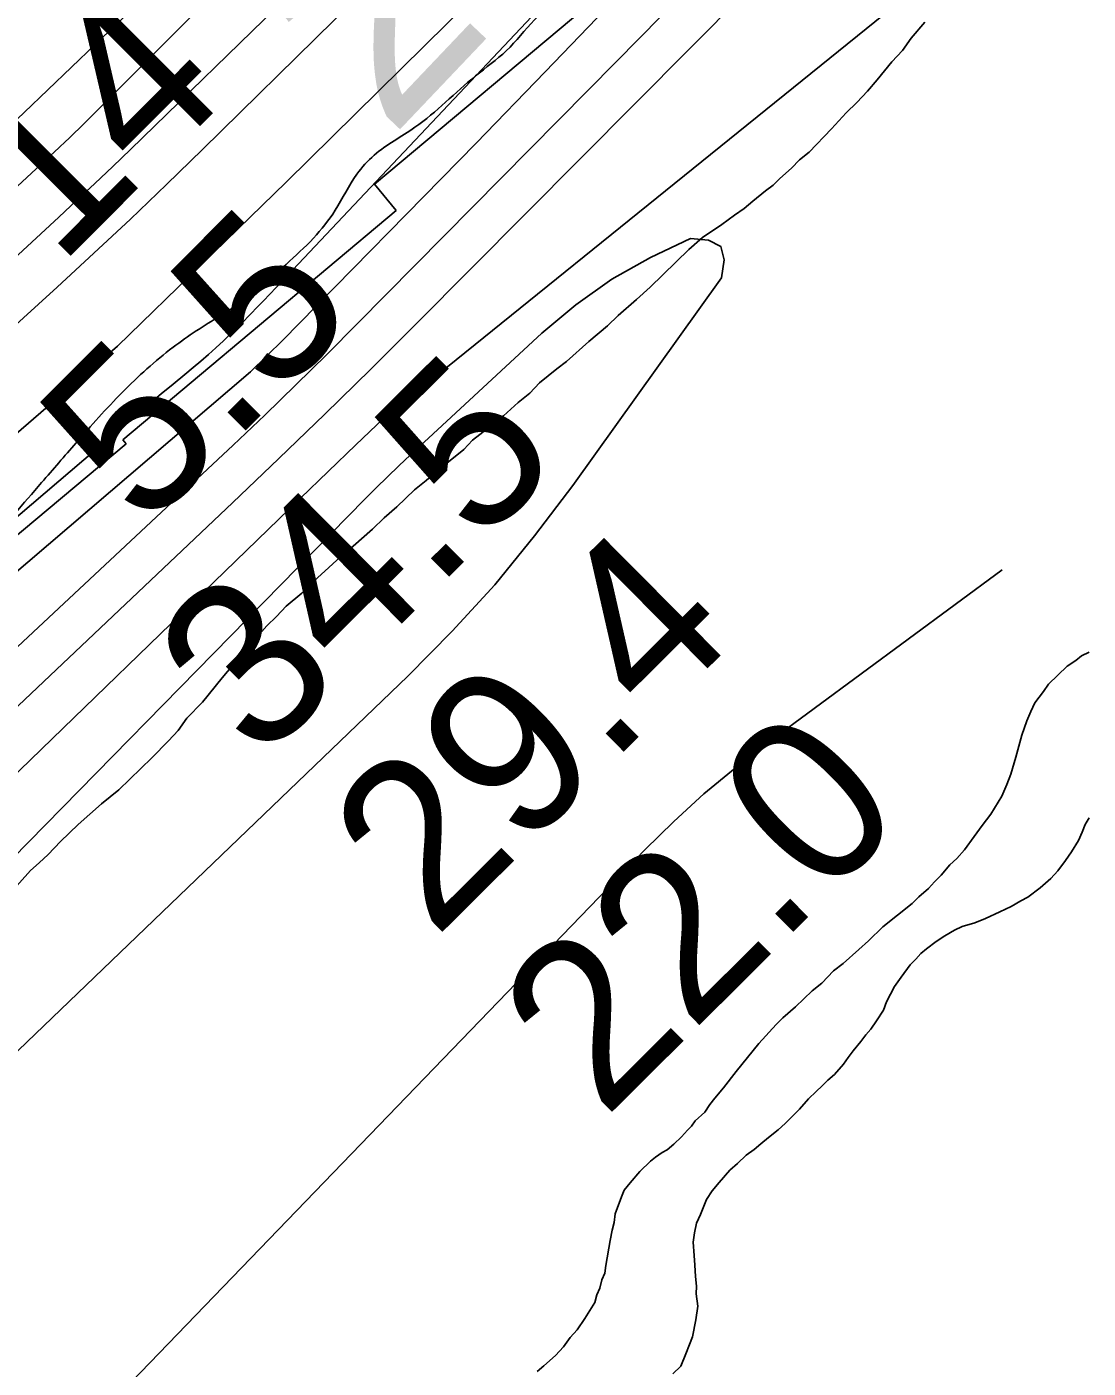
# Model space of a CAD drawing. Extents: x 3424494 to 3462436, y 522220 to 547718.
# Drawn here: x 3451934 to 3452364, y 544070 to 544612 of the extents above; entities that cross this region are included whole.
import ezdxf

# ---------------------------------------------------------------- set-up
doc = ezdxf.new("R2010")
doc.units = 0
for name, color, linetype in [('V-RIVR-EDGE', 7, 'Continuous'), ('V-RIVR-IDEN', 7, 'Continuous'), ('V-RIVR-RANG', 7, 'Continuous'), ('V-RRAP-RVMT', 7, 'Continuous'), ('V-SITE-VEGE', 7, 'Continuous'), ('V-TOPO-DPTH', 7, 'Continuous'), ('V-TOPO-MAJR', 7, 'Continuous'), ('V-TOPO-MINR', 7, 'Continuous'), ('V-TOPO-SHOR', 7, 'Continuous'), ('V-TOPO-WATR', 7, 'Continuous')]:
    doc.layers.add(name, color=color, linetype=linetype)

msp = doc.modelspace()

# ---------------------------------------------------------------- linework, layer by layer
at = {"layer": 'V-RIVR-EDGE'}
msp.add_spline([(3451747.96, 544260.87), (3451764.43, 544271.06), (3451791.53, 544289.64), (3451819.74, 544315.16), (3451836.97, 544333.39), (3451853.45, 544346.51), (3451865.54, 544357.45), (3451883.86, 544373.49), (3451891.92, 544381.88), (3451901.81, 544389.53), (3451915.36, 544400.1), (3451929.29, 544415.41), (3451940.29, 544428.18), (3451954.22, 544444.23), (3451972.91, 544464.66), (3451993.43, 544482.88), (3452012.47, 544495.63), (3452023.82, 544502.91), (3452039.2, 544516.4), (3452050.19, 544526.97), (3452059, 544538.28), (3452067.8, 544552.88), (3452074.77, 544560.54), (3452091.25, 544571.83), (3452115.79, 544592.61), (3452128.24, 544602.81), (3452139.61, 544615.22), (3452154.99, 544628.34), (3452167.45, 544638.54), (3452179.91, 544650.94), (3452198.23, 544669.17), (3452207.76, 544682.31), (3452220.59, 544695.07), (3452238.55, 544714.03), (3452251.01, 544727.53), (3452258.34, 544734.82), (3452278.14, 544758.53), (3452293.17, 544775.68), (3452312.59, 544794.64), (3452329.81, 544810.68), (3452335.32, 544823.09), (3452349.99, 544839.51), (3452364.66, 544859.21), (3452384.08, 544880), (3452409.39, 544913.93), (3452420.76, 544928.89), (3452427.37, 544943.5), (3452428.88, 544959.21), (3452432.18, 544966.52), (3452437.68, 544973.45), (3452456.74, 544992.04), (3452476.89, 545011.73), (3452493.01, 545024.85), (3452500.7, 545030.32), (3452509.5, 545041.99), (3452516.47, 545052.21), (3452530.39, 545063.14), (3452544.67, 545071.15), (3452550.54, 545081.01), (3452571.81, 545108.37), (3452596, 545136.09), (3452616.89, 545156.88), (3452640.71, 545180.58), (3452668.57, 545210.48), (3452708.14, 545250.6), (3452727.19, 545267), (3452748.79, 545279.37), (3452766.73, 545292.12), (3452778.47, 545308.18), (3452791.66, 545319.11), (3452841.45, 545350.79), (3452868.2, 545377.05), (3452890.55, 545399.29), (3452902.64, 545409.13), (3452913.27, 545420.07), (3452931.57, 545429.89), (3452944.76, 545441.19), (3452999.71, 545489.31), (3453027.19, 545515.56), (3453068.96, 545555.67), (3453103.42, 545592.5), (3453125.8, 545625.71), (3453154.38, 545652.33), (3453181.86, 545679.68), (3453207.5, 545702.28), (3453239.38, 545730.71), (3453267.68, 545752.5)], degree=3, dxfattribs=at)
at = {"layer": 'V-RRAP-RVMT'}
for p, q in [((3452188.48, 544644.03), (3452074.87, 544548.85)), ((3452074.87, 544548.85), (3452083.72, 544538.21)), ((3452083.72, 544538.21), (3451973.13, 544445.52)), ((3451973.13, 544445.52), (3451974.45, 544443.92)), ((3451974.45, 544443.92), (3451866.64, 544353.59))]:
    msp.add_line(p, q, dxfattribs=at)
at = {"layer": 'V-SITE-VEGE'}
for points in [[(3451939.33, 544274.41), (3451942.87, 544277.82), (3451947.98, 544283.15), (3451955.05, 544289.99), (3451964.47, 544298.33), (3451971.52, 544304.01), (3451984.88, 544316.93), (3451991.57, 544323.77), (3451995.5, 544327.96), (3451999.06, 544332.92), (3452005.36, 544339.39), (3452013.26, 544349.3), (3452019.17, 544356.16), (3452023.1, 544360.34), (3452026.27, 544364.54), (3452031.39, 544370.26), (3452035.32, 544374.05), (3452039.25, 544378.24), (3452045.53, 544383.54), (3452051.81, 544389.62), (3452056.52, 544393.8), (3452061.24, 544398.35), (3452066.33, 544402.52), (3452074.18, 544409.34), (3452078.89, 544413.9), (3452083.99, 544418.45), (3452091.07, 544425.29), (3452095.77, 544429.08), (3452100.08, 544432.87), (3452111.05, 544441.58), (3452114.6, 544445.38), (3452120.47, 544449.92), (3452123.22, 544452.58), (3452127.13, 544455.22), (3452133.02, 544460.53), (3452137.72, 544464.32), (3452141.65, 544468.5), (3452148.71, 544474.18), (3452152.62, 544477.21), (3452161.65, 544485.17), (3452169.1, 544491.62), (3452173.42, 544495.8), (3452180.87, 544502.24), (3452186.37, 544507.17), (3452202.08, 544522.37), (3452207.58, 544527.3), (3452215.4, 544532.58), (3452220.48, 544536.36), (3452224.39, 544539), (3452227.92, 544542.03), (3452233.02, 544546.2), (3452236.15, 544548.46), (3452238.9, 544551.12), (3452243.61, 544555.3), (3452246.76, 544558.72), (3452250.67, 544561.75), (3452259.72, 544571.26), (3452265.63, 544577.73), (3452269.95, 544581.91), (3452274.28, 544586.47), (3452278.22, 544591.04), (3452284.15, 544598.29), (3452288.47, 544602.85), (3452292.03, 544607.82), (3452297.55, 544614.3)], [(3452363.99, 544359.63), (3452360.88, 544358.13), (3452358.52, 544356.24), (3452355.01, 544353.98), (3452347.54, 544346.76), (3452345.56, 544343.7), (3452342, 544339.12), (3452340.4, 544335.67), (3452338.79, 544331.83), (3452336.76, 544326.07), (3452334.29, 544317.22), (3452332.24, 544310.3), (3452330.62, 544306.08), (3452328.61, 544301.47), (3452324.24, 544294.2), (3452320.68, 544289.62), (3452317.52, 544285.04), (3452313.56, 544279.7), (3452310.41, 544276.27), (3452307.66, 544273.61), (3452304.11, 544269.42), (3452301.36, 544266.76), (3452299, 544264.09), (3452295.07, 544260.68), (3452292.32, 544258.02), (3452280.57, 544248.56), (3452274.68, 544242.86), (3452270.75, 544239.45), (3452264.47, 544233.76), (3452260.55, 544230.73), (3452255.83, 544225.79), (3452251.92, 544222.76), (3452245.24, 544216.3), (3452240.14, 544211.75), (3452237.39, 544209.09), (3452230.3, 544201.48), (3452221.22, 544190.04), (3452216.09, 544183.55), (3452212.54, 544179.36), (3452210.56, 544176.69), (3452208.58, 544173.63), (3452204.65, 544170.21), (3452203.07, 544167.93), (3452201.5, 544166.41), (3452199.13, 544163.74), (3452195.99, 544160.7), (3452193.24, 544158.43), (3452191.29, 544157.3), (3452188.56, 544155.41), (3452186.6, 544153.9), (3452182.27, 544149.72), (3452178.33, 544145.15), (3452175.96, 544142.1), (3452174.76, 544139.41), (3452172.32, 544132.5), (3452171.88, 544129.03), (3452171.05, 544125.95), (3452170.21, 544121.71), (3452168.49, 544111.69), (3452168.06, 544108.6), (3452166.85, 544105.92), (3452166.02, 544102.46), (3452164.81, 544099.77), (3452163.99, 544096.69), (3452160.02, 544090.19), (3452156.85, 544085.6), (3452154.09, 544082.56), (3452151.32, 544078.74), (3452148.17, 544075.31), (3452143.46, 544071.14), (3452140.72, 544068.87)], [(3451927.92, 544262.62), (3451935.8, 544271.37), (3451939.33, 544274.41)]]:
    msp.add_lwpolyline(points, dxfattribs=at)
at = {"layer": 'V-TOPO-DPTH'}
for points in [[(3449093.9, 542021.38), (3449331.04, 542199.59), (3449457.3, 542301.44), (3450025.56, 542795.56), (3450435.05, 543123.19), (3450672.23, 543320.13), (3451252.5, 543851.68), (3451390.75, 543980.76), (3451645.02, 544201.5), (3451970.96, 544483.36), (3452039.23, 544549.6), (3452411.36, 544916.49), (3452437, 544957.3), (3452710.17, 545249.51), (3452887.72, 545431.27), (3453085.66, 545597.66), (3453466, 545905.53)], [(3453466, 545905.53), (3453085.66, 545597.66), (3452887.72, 545431.27), (3452710.17, 545249.51), (3452437, 544957.3), (3452411.36, 544916.49), (3452039.23, 544549.6), (3451970.96, 544483.36), (3451645.02, 544201.5), (3451390.75, 543980.76), (3451252.5, 543851.68), (3450672.23, 543320.13), (3450435.05, 543123.19), (3450025.56, 542795.56), (3449457.3, 542301.44), (3449331.04, 542199.59), (3449093.9, 542021.38)], [(3451990.69, 544632.83), (3451961.99, 544605.28), (3451933.21, 544577.82), (3451904.3, 544550.49), (3451875.3, 544523.26), (3451500.26, 544172.73), (3451455.76, 544131.38), (3451411.11, 544090.21), (3451366.23, 544049.29), (3451321.19, 544008.54), (3451281.59, 543972.92), (3451256.17, 543950.17), (3451230.68, 543927.51), (3451205.07, 543904.98), (3451179.39, 543882.53)], [(3451990.69, 544632.83), (3451961.99, 544605.28), (3451933.21, 544577.82), (3451904.3, 544550.49), (3451875.3, 544523.26), (3451500.26, 544172.73), (3451455.76, 544131.38), (3451411.11, 544090.21), (3451366.23, 544049.29), (3451321.19, 544008.54), (3451281.59, 543972.92), (3451256.17, 543950.17), (3451230.68, 543927.51), (3451205.07, 543904.98), (3451179.39, 543882.53)], [(3450119.11, 542932.37), (3450142.81, 542952.14), (3450593.39, 543327.29), (3450614.94, 543345.33), (3450636.42, 543363.44), (3450657.81, 543381.66), (3450679.14, 543399.96), (3451127.12, 543786.44), (3451148.75, 543805.23), (3451170.3, 543824.12), (3451191.72, 543843.16), (3451213.05, 543862.29), (3451252.23, 543897.68), (3451255.58, 543900.72), (3451258.91, 543903.76), (3451837.57, 544434.43), (3451868.68, 544463.06), (3451899.77, 544491.71), (3451947.3, 544535.53), (3451954.59, 544542.31), (3451961.85, 544549.13), (3451969.05, 544556), (3451976.21, 544562.91), (3452040.02, 544624.95)], [(3452040.02, 544624.95), (3451976.21, 544562.91), (3451969.05, 544556), (3451961.85, 544549.13), (3451954.59, 544542.31), (3451947.3, 544535.53), (3451899.77, 544491.71), (3451868.68, 544463.06), (3451837.57, 544434.43), (3451258.91, 543903.76), (3451255.58, 543900.72), (3451252.23, 543897.68), (3451213.05, 543862.29), (3451191.72, 543843.16), (3451170.3, 543824.12), (3451148.75, 543805.23), (3451127.12, 543786.44), (3450679.14, 543399.96), (3450657.81, 543381.66), (3450636.42, 543363.44), (3450614.94, 543345.33), (3450593.39, 543327.29), (3450142.81, 542952.14), (3450119.11, 542932.37)], [(3450383.22, 543038.64), (3450663.02, 543271.56), (3450679.73, 543285.67), (3450696.31, 543299.93), (3450712.69, 543314.43), (3450728.93, 543329.07), (3450939.3, 543521.43), (3450999.5, 543576.59), (3451059.64, 543631.82), (3451119.67, 543687.16), (3451179.64, 543742.57), (3451276.68, 543832.43), (3451288.1, 543842.94), (3451299.57, 543853.4), (3452024.81, 544472.99), (3452031.43, 544479.41), (3452037.99, 544485.91), (3452044.49, 544492.45), (3452087.9, 544536.65), (3452116, 544565.4), (3452144.01, 544594.25), (3452171.87, 544623.23)]]:
    msp.add_lwpolyline(points, dxfattribs=at)
at = {"layer": 'V-TOPO-MAJR'}
for points in [[(3450913.89, 543283.72), (3451361.63, 543767.53), (3451371.07, 543776.51), (3451380.57, 543785.42), (3451390.12, 543794.29), (3451452.12, 543851.43), (3451492.56, 543888.98), (3451612.56, 544003.03), (3452045, 544421.94), (3452056.16, 544432.7), (3452067.36, 544443.41), (3452078.61, 544454.06), (3452542.51, 544828.65)], [(3452328.85, 544392.9), (3452233.71, 544322.85), (3452220.73, 544312.78), (3452208.11, 544302.29), (3452196.03, 544291.18), (3452184.32, 544279.65), (3451687.29, 543765.05)]]:
    msp.add_lwpolyline(points, dxfattribs=at)
at = {"layer": 'V-TOPO-MINR'}
for points in [[(3451950, 544566.07), (3451951.3, 544567.31), (3451953.87, 544569.82), (3451955.15, 544571.09), (3452329.09, 544945.06)], [(3450999.17, 543601.34), (3451252.59, 543833.51), (3451270.31, 543849.66), (3451288.08, 543865.76), (3451305.92, 543881.77), (3451988.64, 544464.01), (3451993.44, 544467.98), (3451998.24, 544471.95), (3452001.53, 544474.67), (3452004.66, 544477.31), (3452007.75, 544479.99), (3452010.79, 544482.73), (3452013.79, 544485.5), (3452018.48, 544489.93), (3452019.73, 544491.13), (3452020.96, 544492.36), (3452024.92, 544496.41), (3452027.5, 544499.07), (3452030.07, 544501.73), (3452032.63, 544504.41), (3452035.17, 544507.09), (3452399.13, 544892.95)], [(3450366.28, 543108.87), (3450591.39, 543295.63), (3450621.87, 543321.08), (3450652.25, 543346.66), (3450682.47, 543372.43), (3450712.58, 543398.33), (3450781.08, 543457.62), (3450845.18, 543513.45), (3450909.05, 543569.54), (3450972.58, 543626.03), (3451035.88, 543682.77), (3451251.33, 543877.11), (3451258.45, 543883.54), (3451265.57, 543889.97), (3451272.7, 543896.4), (3451279.82, 543902.83), (3451611.84, 544202.94), (3451672.74, 544258.06), (3451946.56, 544507.2), (3451961.43, 544520.92), (3451976.21, 544534.75), (3451990.82, 544548.74), (3452005.34, 544562.84), (3452218.39, 544772.19)], [(3450965.75, 543448.33), (3451292.71, 543760.41), (3451317.59, 543783.83), (3451342.68, 543807.03), (3451368.08, 543829.88), (3451393.7, 543852.49), (3451518.48, 543961.14), (3451606.15, 544038.44), (3451693.18, 544116.46), (3451779.24, 544195.55), (3451864.64, 544275.36), (3452017.48, 544419.96), (3452036.25, 544437.87), (3452054.9, 544455.9), (3452073.39, 544474.1), (3452091.77, 544492.42), (3452357.38, 544759.56)], [(3451181.25, 543720.21), (3451207.25, 543744.34), (3451233.21, 543768.5), (3451259.14, 543792.7), (3451300.65, 543831.48), (3451305.83, 543836.29), (3451311.04, 543841.07), (3451316.28, 543845.8), (3451672.8, 544137.3), (3451736.93, 544189.59), (3451800.15, 544242.93), (3451861.99, 544297.86), (3452017.78, 544443.32), (3452030.51, 544455.45), (3452043.15, 544467.67), (3452055.67, 544480.03), (3452068.09, 544492.47), (3452172.65, 544598.3), (3452218.46, 544644.88)], [(3451179.39, 543882.53), (3451205.07, 543904.98), (3451230.68, 543927.51), (3451256.17, 543950.17), (3451281.59, 543972.92), (3451321.19, 544008.54), (3451366.23, 544049.29), (3451411.11, 544090.21), (3451455.76, 544131.38), (3451500.26, 544172.73), (3451875.3, 544523.26), (3451904.3, 544550.49), (3451933.21, 544577.82), (3451961.99, 544605.28), (3451990.69, 544632.83)], [(3450119.11, 542932.37), (3450142.81, 542952.14), (3450593.39, 543327.29), (3450614.94, 543345.33), (3450636.42, 543363.44), (3450657.81, 543381.66), (3450679.14, 543399.96), (3451127.12, 543786.44), (3451148.75, 543805.23), (3451170.3, 543824.12), (3451191.72, 543843.16), (3451213.05, 543862.29), (3451252.23, 543897.68), (3451255.58, 543900.72), (3451258.91, 543903.76), (3451837.57, 544434.43), (3451868.68, 544463.06), (3451899.77, 544491.71), (3451947.3, 544535.53), (3451954.59, 544542.31), (3451961.85, 544549.13), (3451969.05, 544556), (3451976.21, 544562.91), (3452040.02, 544624.95)], [(3450383.22, 543038.64), (3450663.02, 543271.56), (3450679.73, 543285.67), (3450696.31, 543299.93), (3450712.69, 543314.43), (3450728.93, 543329.07), (3450939.3, 543521.43), (3450999.5, 543576.59), (3451059.64, 543631.82), (3451119.67, 543687.16), (3451179.64, 543742.57), (3451276.68, 543832.43), (3451288.1, 543842.94), (3451299.57, 543853.4), (3452024.81, 544472.99), (3452031.43, 544479.41), (3452037.99, 544485.91), (3452044.49, 544492.45), (3452087.9, 544536.65), (3452116, 544565.4), (3452144.01, 544594.25), (3452171.87, 544623.23)], [(3450402.63, 543193.23), (3450595.02, 543353.75), (3450609.13, 543365.58), (3450623.2, 543377.45), (3450637.22, 543389.39), (3450651.21, 543401.37), (3451024.97, 543723.12), (3451061.56, 543754.69), (3451098.12, 543786.31), (3451134.6, 543818), (3451171.05, 543849.74), (3451207.17, 543881.27), (3451225.48, 543897.33), (3451243.75, 543913.45), (3451261.94, 543929.65), (3451280.07, 543945.91), (3451298.14, 543962.26), (3451316.16, 543978.65), (3451334.1, 543995.12), (3451352, 544011.64), (3451947.39, 544563.6), (3451950, 544566.07)], [(3451887.34, 544234.49), (3452071.05, 544421.5), (3452075.59, 544426.06), (3452080.17, 544430.57), (3452084.82, 544435.02), (3452089.51, 544439.43), (3452142.58, 544488.61), (3452156.41, 544500.09), (3452170.93, 544510.48), (3452186.5, 544519.23), (3452202.76, 544526.89), (3452210.05, 544526.21), (3452214.96, 544523.66), (3452216.3, 544518.28), (3452215.25, 544511.03), (3452155.11, 544426.97), (3452139.68, 544406.63), (3452123.53, 544386.89), (3452106.32, 544368.09), (3452088.39, 544349.9), (3451807.41, 544080.23)]]:
    msp.add_lwpolyline(points, dxfattribs=at)
at = {"layer": 'V-TOPO-SHOR'}
for points in [[(3452305.63, 544244.93), (3452309.53, 544247.18), (3452312.65, 544248.68), (3452317.7, 544250.14), (3452321.98, 544252), (3452327.82, 544254.6), (3452332.49, 544256.84), (3452336.39, 544259.1), (3452339.12, 544260.59), (3452344.21, 544264.37), (3452348.52, 544268.16), (3452351.28, 544271.21), (3452354.44, 544275.41), (3452356.82, 544278.84), (3452359.6, 544283.43), (3452361.2, 544286.88), (3452362.41, 544289.95), (3452364, 544292.63)], [(3452195.62, 544067.89), (3452198.76, 544070.93), (3452200.78, 544075.92), (3452202.39, 544079.76), (3452203.6, 544082.83), (3452204.88, 544089.76), (3452205.74, 544095.16), (3452205.05, 544100.19), (3452205.1, 544103.28), (3452204.78, 544107.15), (3452204.47, 544111.79), (3452204.15, 544115.66), (3452203.86, 544121.07), (3452204.31, 544124.93), (3452205.15, 544128.78), (3452206.75, 544132.23), (3452209.17, 544138.37), (3452211.55, 544141.81), (3452214.31, 544145.24), (3452218.64, 544150.19), (3452221.78, 544152.84), (3452225.31, 544156.26), (3452228.44, 544158.52), (3452231.19, 544160.8), (3452234.32, 544163.45), (3452238.24, 544166.47), (3452240.99, 544169.13), (3452244.13, 544172.17), (3452246.88, 544174.83), (3452250.43, 544179.02), (3452253.57, 544182.06), (3452255.93, 544184.33), (3452258.28, 544186.61), (3452261.02, 544188.89), (3452264.57, 544193.08), (3452266.55, 544195.75), (3452268.53, 544198.42), (3452271.68, 544202.23), (3452273.66, 544204.9), (3452275.63, 544207.19), (3452278, 544210.62), (3452280.78, 544214.83), (3452282, 544218.28), (3452285.19, 544224.41), (3452287.96, 544228.23), (3452291.52, 544233.19), (3452293.88, 544235.47), (3452295.85, 544237.76), (3452298.2, 544239.65), (3452302.11, 544242.67), (3452305.63, 544244.93)]]:
    msp.add_lwpolyline(points, dxfattribs=at)
at = {"layer": 'V-TOPO-WATR'}
msp.add_lwpolyline([(3453466, 545905.53), (3453085.66, 545597.66), (3452887.72, 545431.27), (3452710.17, 545249.51), (3452437, 544957.3), (3452411.36, 544916.49), (3452039.23, 544549.6), (3451970.96, 544483.36), (3451645.02, 544201.5), (3451390.75, 543980.76), (3451252.5, 543851.68), (3450672.23, 543320.13), (3450435.05, 543123.19), (3450025.56, 542795.56), (3449457.3, 542301.44), (3449331.04, 542199.59), (3449093.9, 542021.38)], dxfattribs=at)

# ---------------------------------------------------------------- texts
at = {"layer": 'V-RIVR-IDEN'}
msp.add_text(' 2012', height=83, rotation=46.4423, dxfattribs=at).set_placement((3452060.16, 544544.63))
at = {"layer": 'V-RIVR-RANG'}
for s, rotation, p in [('-14', 45.0908, (3451926.15, 544493.89)), ('5.5', 45.0908, (3451981.9, 544408.17)), ('34.5', 44.8083, (3452028.56, 544314.15)), ('29.4', 44.8083, (3452099.21, 544243.38)), ('22.0', 44.8083, (3452167.79, 544170.56))]:
    msp.add_text(s, height=67, rotation=rotation, dxfattribs=at).set_placement(p)

doc.saveas('drawing.dxf')
